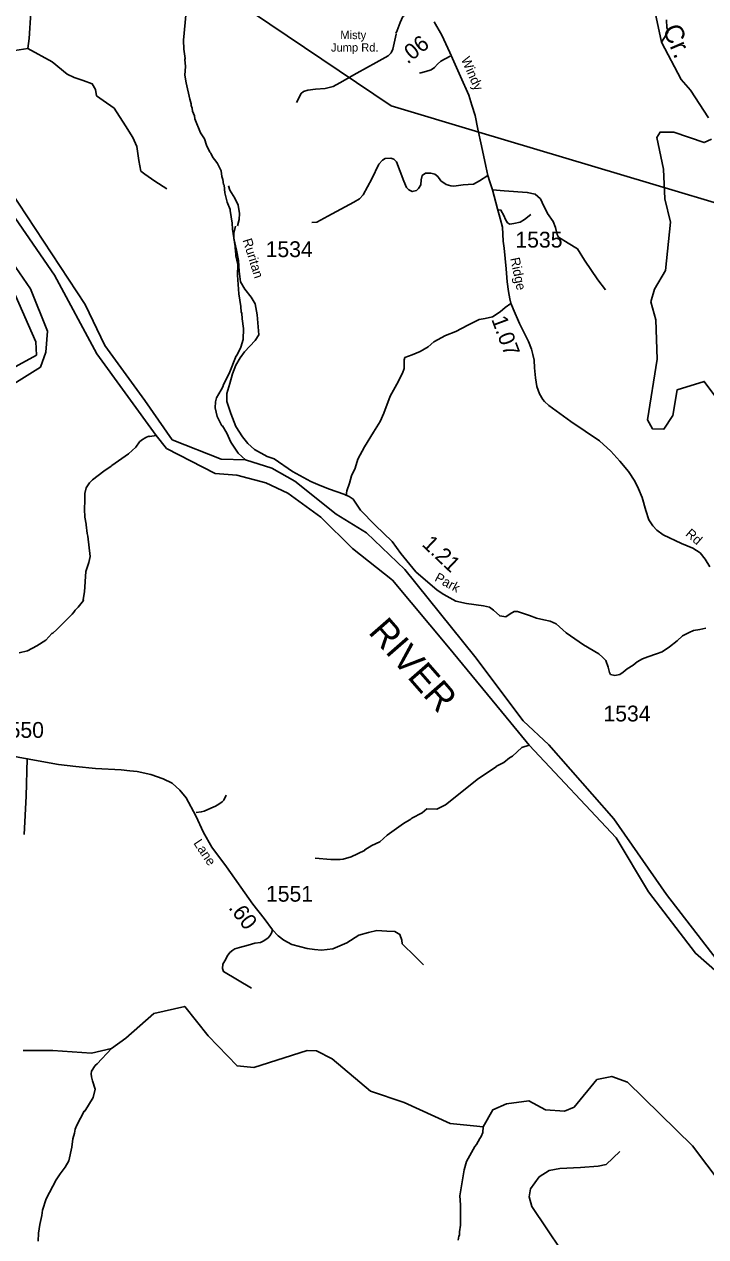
# Model space of a CAD drawing. Extents: x 1248089 to 1457196, y 820910 to 988753.
# Drawn here: x 1350937 to 1356319, y 894116 to 903687 of the extents above; entities that cross this region are included whole.
import ezdxf

# ---------------------------------------------------------------- set-up
doc = ezdxf.new("R2010")
doc.units = 0
for name, color, linetype in [('Exist Hydrographic Creek Single Shore', 7, 'Continuous'), ('Exist Hydrographic Misc Water Feature', 7, 'Continuous'), ('Exist Hydrographic River Shore', 7, 'Continuous'), ('Exist Hydrographic River Shore Label', 7, 'Continuous'), ('Exist Road Non-System Type 51', 7, 'Continuous'), ('Exist Road Secondary Type 41 Attributed', 7, 'Continuous'), ('Exist Road Secondary Type 51 Attributed', 7, 'Continuous'), ('Exist Road Secondary Type 51 Label', 7, 'Continuous'), ('Exist Utilities Electrical Transmission Line', 7, 'Continuous'), ('Prop GRAU CAT1 Cell', 7, 'Continuous'), ('Prop Lane Lines', 7, 'Continuous'), ('Scratch_Level_4', 7, 'Continuous')]:
    doc.layers.add(name, color=color, linetype=linetype)

msp = doc.modelspace()

# ---------------------------------------------------------------- linework, layer by layer
at = {"layer": 'Exist Hydrographic Creek Single Shore'}
for points in [[(1356340.9, 902948.9), (1356197.9, 903166.3), (1356124.9, 903249.7), (1355969.6, 903544.8), (1355919.8, 903779.2)], [(1356513.8, 900588.3), (1356307.3, 900867.8), (1356092.3, 900800.8), (1356057.9, 900598.5), (1355988.9, 900491.6), (1355897.9, 900493.4), (1355857.9, 900563.1), (1355934.9, 901044.2), (1355924.8, 901353), (1355885.9, 901494.9), (1355913.9, 901596.1), (1355999.9, 901742.1), (1356041.9, 902125.4), (1355995.9, 902310.2), (1355984.9, 902543.4), (1355931.9, 902794), (1355957.9, 902836.2), (1356065.9, 902834), (1356305.9, 902753.6), (1356364.9, 902778.8)], [(1356555, 894383.8), (1356215, 894833.9), (1355700.9, 895336.6), (1355577, 895381.8), (1355459, 895357.9), (1355278.9, 895138.3), (1355204, 895106.9), (1355054, 895116.5), (1354921.9, 895188.1), (1354745.9, 895165.3), (1354636.9, 895118.3), (1354562.5, 894982.2), (1354483.9, 894990.1), (1354300.9, 895010.2), (1353937.9, 895175.1), (1353672.9, 895265.7), (1353369.9, 895521.3), (1353245.9, 895582.9), (1353170.9, 895584.5), (1352750.8, 895451.7), (1352617.9, 895464.2), (1352389.8, 895701.8), (1352205.3, 895934), (1351959.9, 895877.9), (1351738.8, 895682.1), (1351626.4, 895601.2), (1351469.5, 895565.8), (1351163.6, 895585), (1350929.5, 895585)]]:
    msp.add_lwpolyline(points, dxfattribs=at)
at = {"layer": 'Exist Hydrographic Misc Water Feature'}
for points in [[(1352217.2, 903784.8), (1352196.3, 903561.3), (1352196.7, 903489.2), (1352207, 903417), (1352204.9, 903409.8), (1352209.6, 903353), (1352206.7, 903286.1), (1352214.8, 903224.8), (1352244, 903096.1), (1352255.1, 903059.9), (1352254.8, 903045.9), (1352262.3, 903023.7), (1352265.8, 902999.7), (1352281, 902963.3), (1352284.5, 902939.3), (1352330.1, 902830.2), (1352360.9, 902781.5), (1352375.9, 902733.1), (1352402.7, 902676.5), (1352410.5, 902668.4), (1352425.7, 902636), (1352442.3, 902617.4), (1352464.7, 902587.1), (1352491.5, 902530.5), (1352498.4, 902486.3), (1352505.9, 902462.1), (1352511, 902422), (1352516.9, 902417.9), (1352522.5, 902355.5), (1352539.9, 902281.4), (1352564.7, 902224.9), (1352562.5, 902216.9), (1352578.3, 902116.5), (1352581.2, 902068.4), (1352602.2, 901931.9), (1352601.8, 901916), (1352605.7, 901907.9), (1352608.5, 901859.8), (1352623, 901791.5), (1352621.1, 901707.5), (1352631.9, 901559.3), (1352647.7, 901458.9), (1352650.7, 901414.8), (1352654.5, 901406.7), (1352657.5, 901360.7), (1352667.9, 901286.4), (1352666.6, 901199.8), (1352648.6, 901138.9), (1352615.1, 901071.7), (1352610, 901068.9), (1352555.9, 900929), (1352510, 900842.1), (1352505.6, 900826.1), (1352493.1, 900802.4), (1352455.7, 900739.3), (1352447, 900707.5), (1352445.9, 900659.5), (1352460.4, 900591.2), (1352498.8, 900518.3), (1352502.7, 900516.2), (1352537.5, 900459.5), (1352567.9, 900388.7), (1352626, 900301.4), (1352684.2, 900249)], [(1356010, 903722.1), (1356012.6, 903658.1), (1356016.5, 903650), (1356016.1, 903634), (1356019.9, 903625.9), (1355969.6, 903544.8)], [(1350897, 898724.9), (1350963.3, 898741.3), (1351036.2, 898779.7), (1351109.2, 898826), (1351154.3, 898877), (1351162.4, 898880.9), (1351195.1, 898910.1), (1351315.7, 899029.3), (1351330, 899045), (1351338.4, 899060.8), (1351362.9, 899086.2), (1351404.2, 899139.3), (1351402.3, 899147.3), (1351413.7, 899207.1), (1351423.2, 899366.8), (1351446.8, 899438.3), (1351457.9, 899486.1), (1351439.4, 899646.5), (1351433.9, 899666.6), (1351425.4, 899734.8), (1351426.7, 899741), (1351414.7, 899795.1), (1351412.2, 899859.2), (1351415.6, 899927.1), (1351414.9, 899983), (1351425.9, 900026.8), (1351452.8, 900066.2), (1351477.3, 900089.7), (1351566.8, 900159.6), (1351623.7, 900198.3), (1351627.8, 900204.2), (1351761.8, 900295.1), (1351819.1, 900349.9), (1351848, 900391.2), (1351864.3, 900404.8), (1351896.7, 900426), (1351920.9, 900435.5), (1351928.9, 900433.3), (1351977.9, 900439.6)], [(1353235.2, 897103.5), (1353358.9, 897094.7), (1353430.9, 897093), (1353455, 897096.4), (1353519.5, 897115), (1353624.6, 897164.6), (1353627.1, 897170.3), (1353683.4, 897203.2), (1353746.1, 897233.8), (1353803.2, 897284.4), (1353933.3, 897377.5), (1353990.1, 897412.2), (1353998.2, 897420), (1354079.2, 897462.1), (1354115.9, 897493.3), (1354195.8, 897491.5), (1354264.5, 897525.9), (1354525.3, 897734), (1354663.3, 897824.9), (1354667.4, 897830.7), (1354724, 897859.4), (1354768.9, 897896.4), (1354793.2, 897909.9), (1354866.7, 897978.1), (1354923.9, 897996.3)], [(1351048, 894079.4), (1351049.4, 894143.4), (1351059.3, 894213.5), (1351076.5, 894282.8), (1351081.4, 894324.6), (1351109.5, 894416.1), (1351188.8, 894564.2), (1351219.8, 894611.5), (1351260.3, 894664.9), (1351290.1, 894713.9), (1351312.5, 894821.4), (1351321.9, 894887.2), (1351335, 894932.9), (1351339.7, 894964.8), (1351352.4, 894996.5), (1351410.8, 895107.1), (1351414.8, 895107), (1351481.2, 895213.5), (1351498.7, 895281.1), (1351476.1, 895345.7), (1351468.8, 895377.8), (1351465.4, 895401.9), (1351467.8, 895423.8), (1351496.7, 895467.2), (1351513, 895480.8), (1351626.4, 895601.2)], [(1354364.4, 894087.7), (1354369.1, 894119.6), (1354373.2, 894127.5), (1354373.8, 894153.4), (1354383.1, 894207.2), (1354382.5, 894367.3), (1354376.2, 894439.3), (1354411.8, 894645), (1354430.2, 894710.1), (1354496.8, 894828.6), (1354509.2, 894844.3), (1354534.2, 894891.8), (1354546.6, 894907.5), (1354559.3, 894939.2), (1354562.5, 894982.2)]]:
    msp.add_lwpolyline(points, dxfattribs=at)
at = {"layer": 'Exist Hydrographic River Shore'}
for points in [[(1357981.3, 894620.6), (1357932.4, 894778.9), (1357726.6, 895141.1), (1357422.7, 895552.1), (1356870.5, 895931.5), (1356401.6, 896308.9), (1356007.8, 896817), (1355592.6, 897413.7), (1355079.6, 897999.2), (1354876, 898187.5), (1354494.4, 898697.4), (1353942, 899383.2), (1353639.3, 899672.2), (1353401, 899819.4), (1353073.2, 900080.8), (1352893.6, 900182.3), (1352684.2, 900249), (1352493.1, 900254.6), (1352106, 900407.6), (1351889.2, 900717.3), (1351573.2, 901151.4), (1351418.6, 901476.1), (1350560.9, 902775.7)], [(1357912.5, 894601.1), (1357745.7, 894945), (1357621.4, 895155.4), (1357325.2, 895461.4), (1356805, 895857.2), (1356237.2, 896353.2), (1355867.9, 896837.4), (1355611.7, 897265.5), (1354923.9, 897996.3), (1354780.5, 898173.1), (1354288.8, 898769.4), (1353845, 899297.7), (1353530.4, 899549.3), (1353278.6, 899796.1), (1353019.2, 899986.7), (1352844.1, 900066.4), (1352616.9, 900126.6), (1352444.1, 900140.4), (1352060.2, 900339.1), (1351977.9, 900439.6), (1351510.7, 901085.1), (1351176.2, 901706.7), (1350493.3, 902693.5)], [(1350842.8, 901809.7), (1350986.2, 901599.3), (1351120, 901264.6), (1351109.2, 901097.9), (1351065, 900980.2), (1350672, 900735.1)], [(1350865.1, 901551.7), (1351028.3, 901180.3), (1351033.1, 901075.1), (1350583.9, 900831.2)]]:
    msp.add_lwpolyline(points, dxfattribs=at)
at = {"layer": 'Exist Road Non-System Type 51'}
for points in [[(1350993.8, 903845.6), (1350990.7, 903780.4), (1350975.2, 903575.8), (1350965.9, 903495.2)], [(1353086.9, 903070.6), (1353124.6, 903141.2), (1353141.8, 903155.3), (1353176.3, 903167.9), (1353237.4, 903174.1), (1353312.6, 903180.4), (1353376.9, 903194.5), (1353430.2, 903225.9), (1353565, 903301.2), (1353715.4, 903384.3), (1353811, 903437.6), (1353836.1, 903461.2), (1353847.1, 903489.4), (1353875.3, 903608.6)], [(1350965.9, 903495.2), (1350863.7, 903479.7)], [(1352062.7, 902388.3), (1351969.7, 902447.2), (1351889.2, 902503), (1351858.2, 902527.8), (1351842.7, 902611.5), (1351827.2, 902723.1), (1351796.2, 902794.4), (1351737.3, 902884.4), (1351647.5, 903023.9), (1351560.8, 903085.9), (1351508.1, 903123.1), (1351498.8, 903172.7), (1351474, 903216.1), (1351402.7, 903244), (1351331.5, 903265.7), (1351275.7, 903293.6), (1351158, 903389.8), (1350965.9, 903495.2)], [(1354058.7, 903301.2), (1354108.8, 903313.7), (1354151.1, 903326.3), (1354177.8, 903346.7), (1354201.3, 903373.3), (1354226.4, 903396.9), (1354300, 903436.1)], [(1354598.2, 902494.2), (1354531.6, 902450.2), (1354486.1, 902426), (1354442.1, 902422.9), (1354402.7, 902419.9), (1354330, 902409.3), (1354305.8, 902410.8), (1354267.9, 902421.4), (1354226.9, 902451.7), (1354204.2, 902485.1), (1354178.5, 902504.8), (1354148.1, 902510.9), (1354107.2, 902510.9), (1354079.9, 902494.2), (1354070.9, 902459.3), (1354069.3, 902418.4), (1354051.2, 902389.6), (1354034.5, 902374.4), (1354001.1, 902366.8), (1353973.9, 902379), (1353955.7, 902397.2), (1353936, 902448.7), (1353876.9, 902601.9), (1353857.2, 902621.6), (1353832.9, 902629.2), (1353787.5, 902626.2), (1353766.2, 902614), (1353737.4, 902583.7), (1353681.4, 902466.9), (1353613.9, 902341.4), (1353585.1, 902309.5), (1353539.6, 902283.8), (1353335.1, 902171.5), (1353248.7, 902124.5), (1353209.3, 902121.5)], [(1352621.5, 902096.6), (1352635.6, 902146.7), (1352637.1, 902193.8), (1352626.2, 902258.1), (1352599.5, 902313), (1352561.9, 902377.3), (1352549.4, 902410.3)], [(1354634.7, 902378.9), (1354726.6, 902373.3), (1354910, 902359.7), (1354972.1, 902344.5), (1355013.1, 902308.1), (1355028.2, 902279.3), (1355070.6, 902192.9), (1355113.1, 902129.2), (1355132.8, 902082.2), (1355144.9, 902026.1), (1355157, 902006.3)], [(1354674, 902221.4), (1354681.7, 902222.9), (1354701.9, 902219.8), (1354725.2, 902177.8), (1354737.7, 902146.7), (1354754.7, 902120.3), (1354771.8, 902109.4), (1354802.9, 902114.1), (1354852.6, 902125), (1354886.8, 902145.2), (1354936.5, 902184.1)], [(1355157, 902006.3), (1355231.3, 901959.3), (1355307.1, 901913.8), (1355361.6, 901825.9), (1355467.2, 901670.2), (1355527.8, 901589.9)], [(1353479.3, 899965.1), (1353485, 900005.1), (1353505, 900065), (1353522.1, 900122.1), (1353550.6, 900182), (1353570.6, 900253.3), (1353624.8, 900350.4), (1353696, 900467.4), (1353747.4, 900550.1), (1353775.9, 900615.7), (1353827.2, 900749.9), (1353878.5, 900846.9), (1353924.1, 900932.5), (1353938.4, 900969.6), (1353938.4, 901038.1), (1353944.1, 901055.2), (1354001.1, 901078), (1354063.9, 901103.7), (1354126.6, 901140.8), (1354172.2, 901180.7), (1354263.4, 901229.2), (1354346.1, 901260.6), (1354440.2, 901312), (1354528.6, 901357.6), (1354577.1, 901363.3), (1354634.1, 901377.6), (1354696.8, 901417.6), (1354733.9, 901451.8), (1354779.5, 901483.2)], [(1350961.1, 897889.4), (1350951.4, 897593.2), (1350937.7, 897289.9)], [(1352532.6, 897601.5), (1352513.8, 897561.9), (1352501.5, 897550.1), (1352475.1, 897530.6), (1352446.8, 897515.2), (1352410.4, 897497.9), (1352357.9, 897474.9), (1352335.8, 897469.4), (1352295, 897465.3)], [(1352898.4, 896538.2), (1352889.9, 896510.8), (1352877.8, 896491.1), (1352862.7, 896474.4), (1352829.3, 896451.7), (1352803.6, 896439.5), (1352759.6, 896433.5), (1352706.6, 896416.8), (1352636.9, 896398.6), (1352600.5, 896388), (1352585.3, 896378.9), (1352559.6, 896359.1), (1352539.9, 896331.8), (1352529.3, 896306.1), (1352505, 896266.6), (1352502, 896233.3), (1352511.1, 896209), (1352732.3, 896078.6)], [(1355297, 893833.5), (1354946.3, 894353.9), (1354924.4, 894430.7), (1354935.3, 894492.9), (1355004.8, 894588.1), (1355081.6, 894639.3), (1355165.7, 894653.9), (1355330.3, 894661.3), (1355469.2, 894672.2), (1355531.4, 894686.9), (1355641.1, 894789.3)]]:
    msp.add_lwpolyline(points, dxfattribs=at)
at = {"layer": 'Exist Road Secondary Type 41 Attributed'}
for points in [[(1354094.1, 903830.3), (1354042.4, 903813.9), (1353990.8, 903789.2), (1353951.4, 903767.1), (1353926.8, 903747.4), (1353907.1, 903700.6), (1353882.5, 903639.1), (1353872.7, 903613.2)], [(1356320.9, 898921), (1356271.7, 898908.6), (1356222.5, 898901.3), (1356188, 898886.5), (1356136.4, 898859.4), (1356092.1, 898820), (1356033.1, 898773.2), (1355974, 898733.8), (1355929.8, 898716.6), (1355860.9, 898694.4), (1355819.1, 898677.2), (1355777.2, 898655), (1355745.3, 898628), (1355698.5, 898598.4), (1355666.5, 898571.3), (1355639.5, 898554.1), (1355600.1, 898546.7), (1355568.1, 898554.1), (1355558.3, 898568.9), (1355548.5, 898610.7), (1355531.2, 898664.9), (1355506.6, 898689.5), (1355474.7, 898716.6), (1355354.1, 898788), (1355216.4, 898884), (1355138.2, 898954.6), (1355091.5, 898974.3), (1355039.8, 898986.6), (1354983.2, 898999), (1354926.6, 899018.7), (1354865.1, 899040.8), (1354833.2, 899050.7), (1354806.1, 899050.7), (1354774.1, 899033.4), (1354739.7, 899008.8), (1354692.9, 899016.2), (1354643.7, 899063), (1354610.4, 899085), (1354563.7, 899097.3), (1354430.9, 899114.6), (1354344.8, 899131.8), (1354251.3, 899186), (1354197.2, 899220.4), (1354029.9, 899365.7), (1353911.8, 899508.5), (1353842.9, 899604.5), (1353707.6, 899732.5), (1353592.7, 899852.1), (1353536.1, 899938.3), (1353504.1, 899960.4), (1353459.8, 899977.7), (1353346.7, 900017.1), (1353275.3, 900046.6), (1353199.7, 900078.1), (1353057, 900156.9), (1352911.9, 900255.4), (1352855.3, 900275.1), (1352756.9, 900329.2), (1352702.8, 900378.5), (1352661, 900430.2), (1352609.3, 900511.4), (1352569.9, 900614.8), (1352538, 900708.4), (1352538.2, 900771.1), (1352560.4, 900852.4), (1352582.5, 900926.2), (1352607.1, 900995.2), (1352641.5, 901054.3), (1352676, 901101), (1352762.1, 901189.7), (1352789.1, 901236.5), (1352784.2, 901298), (1352776.8, 901394), (1352762.1, 901478.9), (1352730.1, 901533.1), (1352678.4, 901597.1), (1352646.4, 901653.7), (1352634.1, 901737.4), (1352629.2, 901821.2), (1352614.5, 901904.9), (1352592.3, 901996), (1352592.4, 902039.1), (1352605.7, 902093.7)]]:
    msp.add_lwpolyline(points, dxfattribs=at)
at = {"layer": 'Exist Road Secondary Type 51 Attributed'}
for points in [[(1356350, 899403), (1356315.6, 899464.5), (1356273.7, 899513.8), (1356217.2, 899550.7), (1356128.6, 899587.6), (1355983.5, 899656.6), (1355931.8, 899693.5), (1355900.4, 899726.9), (1355868.5, 899773.7), (1355846.3, 899847.6), (1355816.8, 899951), (1355787.3, 900019.9), (1355760.2, 900079), (1355709, 900157), (1355640.1, 900238.2), (1355568.8, 900317), (1355480.2, 900398.3), (1355253.9, 900550.9), (1355079.2, 900676.5), (1355045.5, 900709.4), (1355032.8, 900724.3), (1355005.8, 900768.7), (1354986.1, 900827.7), (1354973.8, 900896.7), (1354966.4, 900975.5), (1354963.9, 901034.6), (1354954.1, 901081.3), (1354941.8, 901123.2), (1354919.7, 901182.3), (1354848.6, 901324.1), (1354799.4, 901439.9), (1354780, 901486.1), (1354770.9, 901519.5), (1354762.5, 901577.7), (1354750.2, 901654), (1354742.8, 901757.5), (1354728.1, 901920), (1354720.3, 901974.9), (1354713.4, 902085.9), (1354696.2, 902152.4), (1354674.1, 902231.2), (1354634.7, 902378.9), (1354615.1, 902444.4), (1354598.2, 902494.2), (1354583.2, 902567.5), (1354548.7, 902727.5), (1354519.3, 902859.7), (1354497.1, 902968), (1354472.5, 903049.3), (1354447.9, 903128.1), (1354381.5, 903275.8), (1354297.9, 903462.9), (1354233.9, 903600.8), (1354174.9, 903706.7)], [(1349831.5, 898124), (1349968.7, 898094.4), (1350247.8, 898031.3), (1350632.6, 897948), (1350961.1, 897889.4), (1351207.8, 897844.5), (1351345.1, 897826.5), (1351500.3, 897813), (1351702.8, 897801.7), (1351772.5, 897794.3)], [(1351772.5, 897794.3), (1351828.9, 897788.2), (1351936, 897763.6), (1352035, 897729.8), (1352104.8, 897696), (1352165.6, 897642), (1352215.1, 897581.2), (1352291.6, 897439.3), (1352352.3, 897306.4), (1352417.6, 897191.6), (1352534.1, 897034.9), (1352743.4, 896742.1), (1352830.8, 896628.3), (1352898.4, 896538.2), (1352943.4, 896490.9), (1352988.4, 896457.2), (1353051.4, 896423.4), (1353170.6, 896391.9), (1353229.1, 896382.8), (1353285.4, 896378.3), (1353373.3, 896389), (1353483.6, 896436.3), (1353580.4, 896497.1), (1353654.6, 896517.4), (1353722.1, 896533.2), (1353800.9, 896528.7), (1353863.9, 896526.4), (1353904.4, 896501.6), (1353920.1, 896456.6), (1353922.4, 896427.3), (1354023.6, 896328.7), (1354088.9, 896262.9)]]:
    msp.add_lwpolyline(points, dxfattribs=at)
at = {"layer": 'Exist Utilities Electrical Transmission Line'}
for points in [[(1351534.8, 904507.6), (1351781, 904426.9), (1353834.5, 903042.8), (1354526.4, 902835.9)], [(1354526.4, 902835.9), (1357910.7, 901824.1), (1358129, 901661.1)]]:
    msp.add_lwpolyline(points, dxfattribs=at)

# ---------------------------------------------------------------- texts
at = {"layer": 'Exist Hydrographic River Shore Label'}
msp.add_text('RIVER', height=210, rotation=311.15359, dxfattribs=at).set_placement((1353647.8, 898885))
at = {"layer": 'Exist Road Secondary Type 51 Label'}
for s, p in [('Misty ', (1353433.1, 903569.8)), ('Jump Rd.', (1353359.6, 903471.4))]:
    msp.add_text(s, height=65.62, dxfattribs=at).set_placement(p)
for s, rotation, p in [('Windy ', 293.4694, (1354385.3, 903411.4)), ('Ruritan', 287.44974, (1352660.8, 901983.3)), ('Ridge ', 281.77295, (1354774.9, 901838.6)), ('Rd', 319.43822, (1356153.6, 899655.3)), ('Park', 331.55872, (1354172, 899296.3)), ('Lane', 303.5378, (1352270.7, 897222.6))]:
    msp.add_text(s, height=75, rotation=rotation, dxfattribs=at).set_placement(p)
at = {"layer": 'Prop GRAU CAT1 Cell'}
for s, rotation, p in [('.06', 38.68449, (1353964.2, 903368.3)), ('1.07', 290.54018, (1354624.1, 901358.7)), ('1.21', 316.58118, (1354071.5, 899574.5)), ('.60', 307.5411, (1352545.7, 896711))]:
    msp.add_text(s, height=125, rotation=rotation, dxfattribs=at).set_placement(p)
at = {"layer": 'Prop Lane Lines'}
for s, p in [('1535', (1354815.9, 901924.2)), ('1534', (1352843.7, 901848.8)), ('1534', (1355511.2, 898183.5)), ('1550', (1350721.2, 898053.8)), ('1551', (1352846.3, 896760.7))]:
    msp.add_text(s, height=125, dxfattribs=at).set_placement(p)
at = {"layer": 'Scratch_Level_4'}
msp.add_text('Cr.', height=150, rotation=293.05815, dxfattribs=at).set_placement((1355975.3, 903649.7))

doc.saveas('drawing.dxf')
